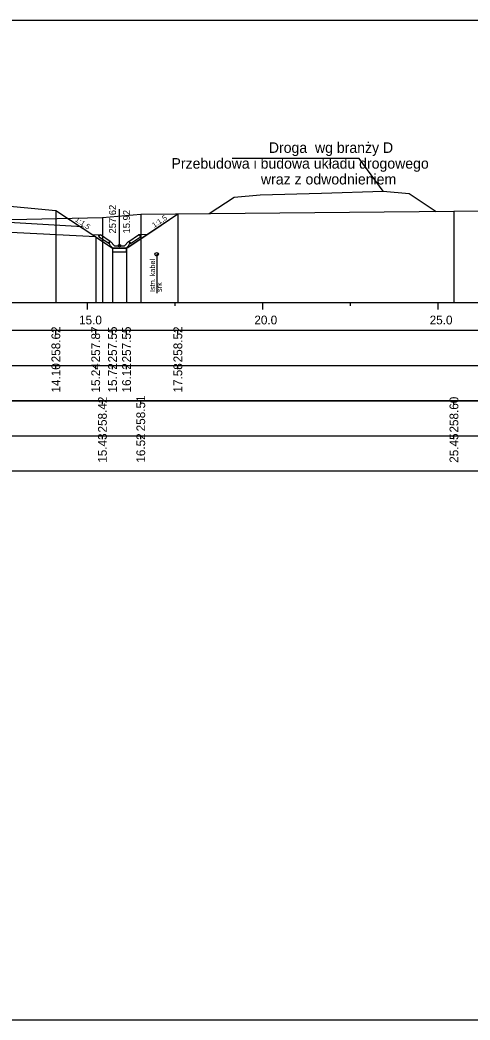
# Model space of a CAD drawing. Extents: x 6516023 to 6560129, y 5513077 to 5529206.
# Drawn here: x 6516691.29 to 6516704.12, y 5514551.66 to 5514580.16 of the extents above; entities that cross this region are included whole.
import ezdxf

# ---------------------------------------------------------------- set-up
doc = ezdxf.new("R2010")
doc.units = 0
for name, color, linetype in [('IR_default', 7, 'Continuous'), ('TOR_PRZEK_P-inne branze', 7, 'Continuous'), ('TOR_PRZEK_P-kable', 7, 'Continuous'), ('TOR_PRZEK_P-odwodnienie', 7, 'Continuous'), ('TOR_PRZEK_P-opisy', 7, 'Continuous'), ('TOR_PRZEK_P-schodkowanie+wymiana', 7, 'Continuous'), ('TOR_PRZEK_P-tabelka istniejace', 7, 'Continuous'), ('TOR_PRZEK_P-tabelka projektowane', 7, 'Continuous'), ('TOR_PRZEK_P-teren istniejacy', 7, 'Continuous'), ('TOR_PRZEK_P-uklad odniesienia', 7, 'Continuous'), ('TOR_PRZEK_P-warstwa ochronna II', 7, 'Continuous'), ('TOR_RAMKI-ramka+tabelka 1', 7, 'Continuous')]:
    doc.layers.add(name, color=color, linetype=linetype)

msp = doc.modelspace()

# ---------------------------------------------------------------- linework, layer by layer
at = {"layer": 'IR_default'}
msp.add_lwpolyline([(6516690.492, 5514574.902), (6516692.313, 5514574.729), (6516692.37, 5514574.691), (6516693.448, 5514573.972), (6516693.472, 5514573.956), (6516693.928, 5514573.652), (6516693.948, 5514573.652), (6516694.328, 5514573.652), (6516694.366, 5514573.677), (6516695.078, 5514574.152), (6516695.792, 5514574.628)], dxfattribs=at)
at = {"layer": 'TOR_PRZEK_P-inne branze'}
for p, q in [((6516700.967, 5514576.209), (6516697.343, 5514576.209)), ((6516701.643, 5514575.274), (6516700.967, 5514576.209))]:
    msp.add_line(p, q, dxfattribs=at)
msp.add_lwpolyline([(6516696.685, 5514574.637), (6516697.393, 5514575.109), (6516698.143, 5514575.169), (6516699.893, 5514575.222), (6516701.643, 5514575.274), (6516702.393, 5514575.214), (6516703.162, 5514574.702)], dxfattribs=at)
at = {"layer": 'TOR_PRZEK_P-kable'}
msp.add_line((6516695.188, 5514573.478), (6516695.188, 5514572.368), dxfattribs=at)
msp.add_circle((6516695.188, 5514573.478), 0.05, dxfattribs=at)
at = {"layer": 'TOR_PRZEK_P-odwodnienie'}
for p, q in [((6516694.128, 5514573.722), (6516694.128, 5514574.766)), ((6516693.819, 5514573.782), (6516693.558, 5514573.956)), ((6516693.864, 5514573.848), (6516693.583, 5514574.035)), ((6516694.393, 5514573.848), (6516694.673, 5514574.035)), ((6516694.437, 5514573.782), (6516694.699, 5514573.956)), ((6516693.83, 5514573.798), (6516693.819, 5514573.782)), ((6516693.821, 5514573.817), (6516693.868, 5514573.841)), ((6516693.864, 5514573.848), (6516693.855, 5514573.836)), ((6516693.988, 5514573.722), (6516693.868, 5514573.841)), ((6516693.938, 5514573.652), (6516694.318, 5514573.652)), ((6516693.988, 5514573.722), (6516694.268, 5514573.722)), ((6516694.268, 5514573.722), (6516694.388, 5514573.841)), ((6516694.388, 5514573.841), (6516694.436, 5514573.817)), ((6516694.393, 5514573.848), (6516694.401, 5514573.836)), ((6516694.426, 5514573.798), (6516694.437, 5514573.782))]:
    msp.add_line(p, q, dxfattribs=at)
for points in [[(6516693.337, 5514574.047), (6516693.583, 5514574.035)], [(6516693.533, 5514574.008), (6516693.583, 5514574.035)], [(6516693.533, 5514574.008), (6516693.558, 5514573.956)], [(6516694.92, 5514574.047), (6516694.673, 5514574.035)], [(6516694.724, 5514574.008), (6516694.673, 5514574.035)], [(6516694.724, 5514574.008), (6516694.699, 5514573.956)], [(6516693.855, 5514573.836), (6516693.82, 5514573.817)], [(6516693.82, 5514573.817), (6516693.83, 5514573.798)], [(6516693.868, 5514573.722), (6516693.821, 5514573.817)], [(6516693.938, 5514573.652), (6516693.868, 5514573.722)], [(6516693.928, 5514573.652), (6516693.928, 5514573.653), (6516693.928, 5514573.652), (6516693.928, 5514573.652), (6516693.928, 5514573.652), (6516693.929, 5514573.652), (6516693.928, 5514573.652), (6516693.929, 5514573.653)], [(6516694.328, 5514573.652), (6516693.928, 5514573.652), (6516693.928, 5514573.552), (6516694.328, 5514573.552), (6516694.328, 5514573.652)], [(6516694.318, 5514573.652), (6516694.388, 5514573.722)], [(6516694.328, 5514573.652), (6516694.328, 5514573.653), (6516694.328, 5514573.652), (6516694.328, 5514573.652), (6516694.328, 5514573.652), (6516694.329, 5514573.652), (6516694.328, 5514573.652), (6516694.329, 5514573.653)], [(6516694.388, 5514573.722), (6516694.436, 5514573.817)], [(6516694.401, 5514573.836), (6516694.436, 5514573.817)], [(6516694.436, 5514573.817), (6516694.426, 5514573.798)]]:
    msp.add_lwpolyline(points, dxfattribs=at)
msp.add_circle((6516694.128, 5514573.722), 0.035, dxfattribs=at)
at = {"layer": 'TOR_PRZEK_P-schodkowanie+wymiana'}
for p, q in [((6516688.584, 5514574.535), (6516693.07, 5514574.269)), ((6516688.584, 5514574.231), (6516693.45, 5514573.988))]:
    msp.add_line(p, q, dxfattribs=at)
at = {"layer": 'TOR_PRZEK_P-tabelka istniejace'}
for p, q in [((6516693.64, 5514569.206), (6516693.64, 5514569.306)), ((6516694.734, 5514569.206), (6516694.734, 5514569.306)), ((6516703.666, 5514569.206), (6516703.666, 5514569.306)), ((6516637.163, 5514568.306), (6516720.963, 5514568.306)), ((6516693.64, 5514568.206), (6516693.64, 5514568.306)), ((6516694.734, 5514568.206), (6516694.734, 5514568.306)), ((6516703.666, 5514568.206), (6516703.666, 5514568.306))]:
    msp.add_line(p, q, dxfattribs=at)
for points in [[(6516693.64, 5514574.529), (6516693.64, 5514572.306), (6516693.64, 5514572.176), (6516693.64, 5514572.106)], [(6516694.734, 5514574.618), (6516694.734, 5514572.306), (6516694.734, 5514572.176), (6516694.734, 5514572.106)], [(6516703.666, 5514574.708), (6516703.666, 5514572.306), (6516703.666, 5514572.176), (6516703.666, 5514572.106)]]:
    msp.add_lwpolyline(points, dxfattribs=at)
msp.add_lwpolyline([(6516637.163, 5514569.306), (6516637.163, 5514567.306), (6516720.963, 5514567.306), (6516720.963, 5514569.306)], close=True, dxfattribs=at)
at = {"layer": 'TOR_PRZEK_P-tabelka projektowane'}
for p, q in [((6516692.313, 5514571.206), (6516692.313, 5514571.306)), ((6516693.448, 5514571.206), (6516693.448, 5514571.306)), ((6516693.928, 5514571.206), (6516693.928, 5514571.306)), ((6516694.328, 5514571.206), (6516694.328, 5514571.306)), ((6516695.792, 5514571.206), (6516695.792, 5514571.306)), ((6516637.163, 5514570.306), (6516720.963, 5514570.306)), ((6516692.313, 5514570.206), (6516692.313, 5514570.306)), ((6516693.448, 5514570.206), (6516693.448, 5514570.306)), ((6516693.928, 5514570.206), (6516693.928, 5514570.306)), ((6516694.328, 5514570.206), (6516694.328, 5514570.306)), ((6516695.792, 5514570.206), (6516695.792, 5514570.306))]:
    msp.add_line(p, q, dxfattribs=at)
for points in [[(6516692.313, 5514574.729), (6516692.313, 5514572.306), (6516692.313, 5514572.176), (6516692.313, 5514572.106)], [(6516695.792, 5514574.628), (6516695.792, 5514572.306), (6516695.792, 5514572.176), (6516695.792, 5514572.106)], [(6516693.448, 5514573.972), (6516693.448, 5514572.306), (6516693.448, 5514572.176), (6516693.448, 5514572.106)], [(6516693.928, 5514573.652), (6516693.928, 5514572.306), (6516693.928, 5514572.176), (6516693.928, 5514572.106)], [(6516694.328, 5514573.652), (6516694.328, 5514572.306), (6516694.328, 5514572.176), (6516694.328, 5514572.106)]]:
    msp.add_lwpolyline(points, dxfattribs=at)
msp.add_lwpolyline([(6516637.163, 5514571.306), (6516637.163, 5514569.306), (6516720.963, 5514569.306), (6516720.963, 5514571.306)], close=True, dxfattribs=at)
at = {"layer": 'TOR_PRZEK_P-teren istniejacy'}
msp.add_lwpolyline([(6516666.147, 5514575.437), (6516667.337, 5514575.927), (6516667.426, 5514575.928), (6516670.541, 5514576.032), (6516670.566, 5514576.02), (6516671.577, 5514575.539), (6516672.201, 5514575.573), (6516672.221, 5514575.572), (6516672.251, 5514575.587), (6516673.108, 5514576.016), (6516683.774, 5514575.94), (6516684.097, 5514575.936), (6516684.131, 5514575.92), (6516685.146, 5514575.366), (6516685.729, 5514575.275), (6516688.243, 5514574.957), (6516688.698, 5514574.658), (6516689.319, 5514574.431), (6516693.64, 5514574.529), (6516694.734, 5514574.618), (6516703.666, 5514574.708), (6516704.912, 5514574.713)], dxfattribs=at)
at = {"layer": 'TOR_PRZEK_P-uklad odniesienia'}
for p, q in [((6516640.963, 5514572.106), (6516720.963, 5514572.106)), ((6516693.213, 5514571.906), (6516693.213, 5514572.106)), ((6516695.713, 5514572.006), (6516695.713, 5514572.106)), ((6516698.213, 5514571.906), (6516698.213, 5514572.106)), ((6516700.713, 5514572.006), (6516700.713, 5514572.106)), ((6516703.213, 5514571.906), (6516703.213, 5514572.106))]:
    msp.add_line(p, q, dxfattribs=at)
at = {"layer": 'TOR_PRZEK_P-warstwa ochronna II'}
msp.add_lwpolyline([(6516659.785, 5514574.916), (6516659.892, 5514574.918), (6516661.878, 5514573.595), (6516662.278, 5514573.595), (6516662.683, 5514573.865), (6516663.713, 5514574.551), (6516669.534, 5514574.884), (6516670.013, 5514575.203), (6516670.591, 5514575.226), (6516678.963, 5514575.561), (6516680.238, 5514575.612), (6516681.513, 5514575.562), (6516689.407, 5514575.245), (6516690.013, 5514575.221), (6516690.492, 5514574.902), (6516692.313, 5514574.729), (6516693.448, 5514573.972), (6516693.928, 5514573.652), (6516694.328, 5514573.652), (6516695.792, 5514574.628)], dxfattribs=at)
at = {"layer": 'TOR_RAMKI-ramka+tabelka 1'}
msp.add_lwpolyline([(6516634.513, 5514580.156), (6516882.013, 5514580.156), (6516882.013, 5514551.656), (6516634.513, 5514551.656)], close=True, dxfattribs=at)

# ---------------------------------------------------------------- texts
at = {"layer": 'TOR_PRZEK_P-inne branze'}
for s, p in [('Droga  wg branży D', (6516698.387, 5514576.369)), ('Przebudowa i budowa układu drogowego', (6516695.61, 5514575.919)), ('wraz z odwodnieniem ', (6516698.162, 5514575.469))]:
    msp.add_text(s, height=0.3, dxfattribs=at).set_placement(p)
at = {"layer": 'TOR_PRZEK_P-kable'}
for s, height, p in [('Istn. kabel', 0.14999, (6516695.143, 5514572.404)), ('srk', 0.15, (6516695.337, 5514572.404))]:
    msp.add_text(s, height=height, rotation=90.0511, dxfattribs=at).set_placement(p)
at = {"layer": 'TOR_PRZEK_P-odwodnienie'}
for s, p in [('257.62', (6516694.028, 5514574.072)), ('15.92', (6516694.428, 5514574.072))]:
    msp.add_text(s, height=0.2, rotation=90, dxfattribs=at).set_placement(p)
at = {"layer": 'TOR_PRZEK_P-opisy'}
for rotation, p in [(325.9299, (6516692.847, 5514574.433)), (34.0701, (6516695.118, 5514574.228))]:
    msp.add_text('1:1,5', height=0.15, rotation=rotation, dxfattribs=at).set_placement(p)
at = {"layer": 'TOR_PRZEK_P-tabelka istniejace'}
for s, p in [('258.42', (6516693.765, 5514568.4)), ('258.51', (6516694.859, 5514568.433)), ('258.60', (6516703.791, 5514568.398)), ('15.43', (6516693.765, 5514567.538)), ('16.52', (6516694.859, 5514567.54)), ('25.45', (6516703.791, 5514567.537))]:
    msp.add_text(s, height=0.25, rotation=90, dxfattribs=at).set_placement(p)
at = {"layer": 'TOR_PRZEK_P-tabelka projektowane'}
for s, p in [('258.62', (6516692.438, 5514570.4)), ('257.87', (6516693.573, 5514570.398)), ('257.55', (6516694.053, 5514570.397)), ('257.55', (6516694.453, 5514570.397)), ('258.52', (6516695.917, 5514570.4)), ('14.10', (6516692.438, 5514569.538)), ('15.24', (6516693.573, 5514569.539)), ('15.72', (6516694.053, 5514569.54)), ('16.12', (6516694.453, 5514569.54)), ('17.58', (6516695.917, 5514569.538))]:
    msp.add_text(s, height=0.25, rotation=90, dxfattribs=at).set_placement(p)
at = {"layer": 'TOR_PRZEK_P-uklad odniesienia'}
for s, p in [('15.0', (6516692.974, 5514571.481)), ('20.0', (6516697.974, 5514571.481)), ('25.0', (6516702.974, 5514571.481))]:
    msp.add_text(s, height=0.25, dxfattribs=at).set_placement(p)

doc.saveas('drawing.dxf')
